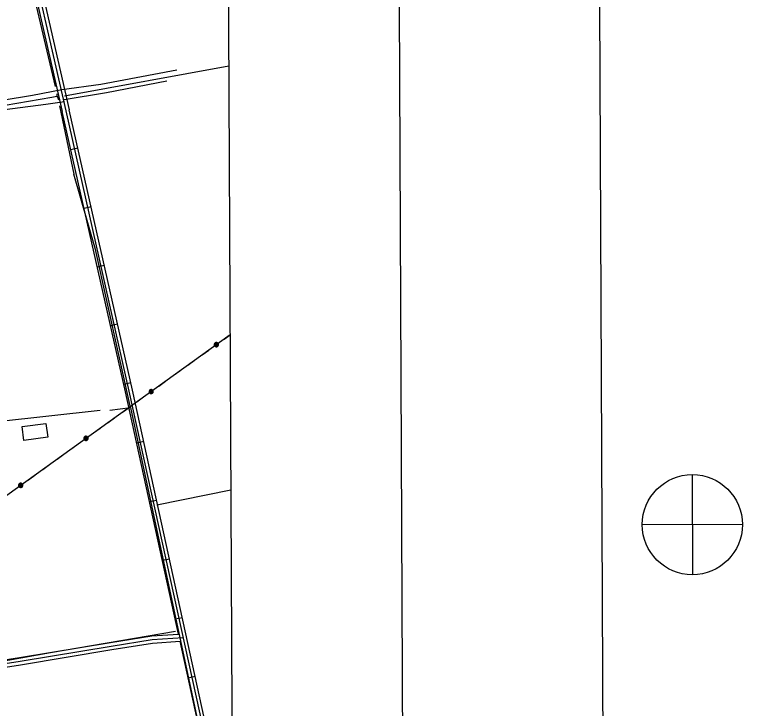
# Model space of a CAD drawing. Extents: x 3424494 to 3462436, y 522220 to 547718.
# Drawn here: x 3459355 to 3462381, y 534289 to 537175 of the extents above; entities that cross this region are included whole.
import ezdxf

# ---------------------------------------------------------------- set-up
doc = ezdxf.new("R2010")
doc.units = 0
for name, color, linetype in [('G-ANNO-NPLT', 7, 'Continuous'), ('V-ANNO-DIMS', 7, 'Continuous'), ('V-ANNO-SYMB', 7, 'Continuous'), ('V-BLDG-OTLN', 7, 'Continuous'), ('V-DTCH-CNTR', 7, 'Continuous'), ('V-GRID-FRAM', 7, 'Continuous'), ('V-ROAD-CNTR', 7, 'Continuous'), ('V-TOPO-SHOR', 7, 'Continuous'), ('V-UTIL-LINE', 7, 'Continuous')]:
    doc.layers.add(name, color=color, linetype=linetype)

msp = doc.modelspace()

# ---------------------------------------------------------------- linework, layer by layer
at = {"layer": 'G-ANNO-NPLT'}
msp.add_lwpolyline([(3425186.3, 522803.1), (3461852.6, 522968.4), (3461743.6, 547134.8), (3425077.3, 546969.5)], close=True, dxfattribs=at)
at = {"layer": 'V-ANNO-DIMS'}
for p, q in [((3462172.2, 535261.6), (3462174, 534845)), ((3462381.4, 535054.3), (3461964.8, 535052.4))]:
    msp.add_line(p, q, dxfattribs=at)
msp.add_circle((3462173.1, 535053.3), 208.3, dxfattribs=at)
at = {"layer": 'V-ANNO-SYMB'}
msp.add_lwpolyline([(3427933.6, 523440.5), (3461016.5, 523589.7), (3460913.1, 546506), (3427830.3, 546356.9), (3427933.6, 523440.5)], dxfattribs=at)
at = {"layer": 'V-BLDG-OTLN'}
msp.add_lwpolyline([(3459393.5, 535403.7), (3459385.8, 535460.8), (3459485.3, 535474.2), (3459493, 535417.1)], close=True, dxfattribs=at)
at = {"layer": 'V-DTCH-CNTR'}
for points in [[(3460029.5, 536943), (3459712.7, 536883.4), (3459551.1, 536861.3), (3459429, 536838.6), (3459049.1, 536775.9), (3458906.4, 536751.7), (3458879, 536748.8), (3458774.7, 536741.3), (3458730.8, 536732.8), (3458707.5, 536727.2), (3458619.8, 536700.6), (3458584.1, 536697.6), (3458313.9, 536656.2), (3458307, 536658.9), (3458300.1, 536665.7), (3458291.8, 536679.4), (3458232.4, 536970.1), (3458145, 537343), (3458099.9, 537532.2), (3458087, 537589.7)], [(3459560.7, 536820.7), (3459736.3, 536850.6), (3459987.2, 536898.8)], [(3458335.6, 536207.6), (3458350.7, 536210.4), (3458360.2, 536217.3), (3458368.4, 536225.6), (3458373.8, 536238), (3458380.6, 536257.3), (3458373.5, 536299.8), (3458305.7, 536609.7), (3458305.7, 536613.8), (3458308.4, 536617.9), (3458437.3, 536642.1), (3458507.3, 536650.7), (3458588.2, 536662.2), (3458628, 536672), (3458759.6, 536703), (3458780.2, 536707.3), (3458905, 536723.1), (3459238.4, 536770.4), (3459485.3, 536802.1), (3459562.6, 536812.9)]]:
    msp.add_lwpolyline(points, dxfattribs=at)
at = {"layer": 'V-GRID-FRAM'}
msp.add_lwpolyline([(3460200.7, 545935.9), (3460290.6, 527753.1)], dxfattribs=at)
at = {"layer": 'V-ROAD-CNTR'}
for p, q in [((3459588.4, 536613.1), (3459617.7, 536619.7)), ((3459643.5, 536369.2), (3459672.7, 536375.9)), ((3459698.5, 536125.4), (3459727.8, 536132)), ((3459753.6, 535881.5), (3459782.9, 535888.1)), ((3459808.7, 535637.7), (3459837.9, 535644.3)), ((3459862.4, 535393.6), (3459891.7, 535400)), ((3459916, 535149.4), (3459945.3, 535155.8)), ((3459969.5, 534905.2), (3459998.8, 534911.6)), ((3460023.1, 534661), (3460052.4, 534667.4)), ((3460076.6, 534416.8), (3460105.9, 534423.2))]:
    msp.add_line(p, q, dxfattribs=at)
for points in [[(3458653.9, 540748.6), (3458786.8, 540152.1), (3458830.1, 539968.7), (3458850.7, 539870.1), (3458942.4, 539443.3), (3459188.7, 538358.2), (3459552.6, 536771.5)], [(3458683.2, 540755.1), (3458816, 540158.8), (3458859.4, 539975.3), (3458880.1, 539876.3), (3458971.7, 539449.8), (3459218, 538364.9), (3459581.9, 536778.3)], [(3458957, 539446.6), (3459203.3, 538361.5), (3459567.3, 536774.9)], [(3460258.5, 533711.8), (3460154.8, 534200.3), (3459845.2, 535612.1), (3459581.9, 536778.2)], [(3460036.9, 534597.8), (3459815.9, 535605.6), (3459552.6, 536771.6)], [(3459567.3, 536774.9), (3459830.5, 535608.8), (3460140.2, 534197.2), (3460258.9, 533637.8)], [(3458268, 534378), (3458705.3, 534418.4), (3458746, 534416.9), (3458832.4, 534416.1), (3459069.6, 534453.3), (3459375.1, 534500.5), (3459753.8, 534563.4), (3459925.6, 534590.5), (3460036.9, 534597.8)], [(3458256.4, 534361.8), (3458705.7, 534403.4), (3458745.7, 534401.9), (3458833.5, 534401.1), (3459071.9, 534438.5), (3459377.4, 534485.7), (3459756.2, 534548.5), (3459927.3, 534575.6), (3460055.3, 534584)], [(3458274.9, 534348.5), (3458706.1, 534388.4), (3458745.3, 534386.9), (3458834.6, 534386.1), (3459074.2, 534423.7), (3459379.8, 534470.9), (3459758.6, 534533.7), (3459928.9, 534560.6), (3460043.4, 534568.1)], [(3460244.2, 533634.7), (3460125.5, 534194), (3460043.4, 534568.1)]]:
    msp.add_lwpolyline(points, dxfattribs=at)
at = {"layer": 'V-TOPO-SHOR'}
for p, q in [((3459562, 536837), (3460245.1, 536962)), ((3459530.9, 536844.8), (3459531, 536835.2)), ((3459542.2, 536795.4), (3459601.6, 536511.5)), ((3458654, 535415.5), (3459710.8, 535528.8)), ((3459946.9, 535135.5), (3460253.8, 535197.5))]:
    msp.add_line(p, q, dxfattribs=at)
for points in [[(3459294.9, 537854), (3459325.2, 537722.2), (3459415.4, 537335.6), (3459523.9, 536874.9)], [(3458328, 536638.4), (3458452.8, 536659.8), (3458487.2, 536661.4), (3458531.1, 536661.6), (3458559.9, 536664.6), (3458606.5, 536678.6), (3458662.7, 536699.5), (3458710.7, 536712.1), (3458762.8, 536719.3), (3458817.7, 536726.5), (3458861.6, 536729.5), (3458891.8, 536729.7), (3458961.7, 536742.5), (3459068.7, 536761), (3459315.6, 536798.2), (3459509, 536830.9), (3459531, 536835.2), (3459533.7, 536831), (3459537.9, 536820.1)], [(3459836.5, 535540.8), (3459690.7, 536197.5), (3459601.6, 536511.5)], [(3459750.8, 535529), (3459836.5, 535540.8), (3460116.8, 534233.3), (3460262.1, 533523.4)], [(3458292.8, 534385.1), (3458412.8, 534391.3), (3458601.3, 534415), (3458715.6, 534415.5), (3458915.7, 534416.5), (3459503.9, 534522), (3460023.6, 534610.1)]]:
    msp.add_lwpolyline(points, dxfattribs=at)
at = {"layer": 'V-UTIL-LINE'}
for points in [[(3460250.6, 535842.7), (3459015, 534954.5), (3457624.1, 533953.2), (3456242.4, 532954.9), (3454854.4, 531959.1), (3452977, 530612.1), (3449895.7, 529750.1), (3448530.5, 529366.4)], [(3460225.6, 535824.7), (3460250.6, 535842.7)], [(3460193.9, 535801.9), (3460191.2, 535802.9), (3460191.8, 535800.7), (3460194.4, 535799.8), (3460196.6, 535801.8), (3460194.8, 535804.6), (3460190.2, 535805.5), (3460188, 535801.8), (3460189.7, 535797.2), (3460194.2, 535796.3), (3460198.3, 535798), (3460199.5, 535802.7), (3460196.6, 535807.3), (3460188.7, 535809.2), (3460186.3, 535806.7), (3460185, 535803.4), (3460185.2, 535799.9), (3460186.6, 535796.7), (3460189.2, 535794.3), (3460192.5, 535793.1), (3460196, 535793.2), (3460199.2, 535794.6), (3460201.6, 535797.2), (3460202.8, 535800.5), (3460202.7, 535804), (3460201.2, 535807.2), (3460198.7, 535809.6), (3460195.4, 535810.8), (3460191.9, 535810.7), (3460188.7, 535809.2)], [(3460134.6, 535759.3), (3460162.2, 535779.2)], [(3460074.5, 535716.1), (3460102.1, 535736)], [(3460014.5, 535672.9), (3460042.1, 535692.8)], [(3459954.4, 535629.7), (3459982, 535649.6)], [(3459922.7, 535607), (3459920, 535608), (3459920.6, 535605.7), (3459923.2, 535604.9), (3459925.4, 535606.8), (3459923.6, 535609.7), (3459919, 535610.5), (3459916.8, 535606.8), (3459918.5, 535602.3), (3459923, 535601.3), (3459927.1, 535603.1), (3459928.3, 535607.7), (3459925.4, 535612.4), (3459917.5, 535614.3), (3459915.1, 535611.7), (3459913.8, 535608.4), (3459914, 535604.9), (3459915.4, 535601.7), (3459918, 535599.3), (3459921.3, 535598.1), (3459924.8, 535598.2), (3459928, 535599.7), (3459930.4, 535602.2), (3459931.6, 535605.5), (3459931.5, 535609), (3459930, 535612.2), (3459927.5, 535614.6), (3459924.2, 535615.9), (3459920.7, 535615.7), (3459917.5, 535614.3)], [(3459863.4, 535564.4), (3459891, 535584.2)], [(3459803.3, 535521.2), (3459830.9, 535541)], [(3459743.3, 535478), (3459770.9, 535497.8)], [(3459683.2, 535434.8), (3459710.8, 535454.6)], [(3459651.5, 535412), (3459648.8, 535413), (3459649.4, 535410.8), (3459652, 535409.9), (3459654.2, 535411.9), (3459652.4, 535414.7), (3459647.8, 535415.6), (3459645.6, 535411.9), (3459647.3, 535407.3), (3459651.8, 535406.3), (3459655.9, 535408.1), (3459657.1, 535412.8), (3459654.2, 535417.4), (3459646.3, 535419.3), (3459643.9, 535416.8), (3459642.6, 535413.5), (3459642.8, 535410), (3459644.2, 535406.8), (3459646.8, 535404.4), (3459650.1, 535403.2), (3459653.6, 535403.3), (3459656.8, 535404.7), (3459659.2, 535407.3), (3459660.4, 535410.6), (3459660.3, 535414.1), (3459658.8, 535417.3), (3459656.3, 535419.7), (3459653, 535420.9), (3459649.5, 535420.8), (3459646.3, 535419.3)], [(3459592.2, 535369.4), (3459619.8, 535389.3)], [(3459532.1, 535326.2), (3459559.7, 535346.1)], [(3459472.1, 535283), (3459499.7, 535302.9)], [(3459412, 535239.8), (3459439.6, 535259.7)], [(3459380.3, 535217.1), (3459377.6, 535218), (3459378.2, 535215.8), (3459380.8, 535214.9), (3459383, 535216.9), (3459381.2, 535219.8), (3459376.6, 535220.6), (3459374.4, 535216.9), (3459376.1, 535212.4), (3459380.6, 535211.4), (3459384.7, 535213.2), (3459385.9, 535217.8), (3459383, 535222.5), (3459375.1, 535224.4), (3459372.7, 535221.8), (3459371.4, 535218.5), (3459371.6, 535215), (3459373, 535211.8), (3459375.6, 535209.4), (3459378.9, 535208.2), (3459382.4, 535208.3), (3459385.6, 535209.8), (3459388, 535212.3), (3459389.2, 535215.6), (3459389.1, 535219.1), (3459387.6, 535222.3), (3459385.1, 535224.7), (3459381.8, 535226), (3459378.3, 535225.8), (3459375.1, 535224.4)]]:
    msp.add_lwpolyline(points, dxfattribs=at)

doc.saveas('drawing.dxf')
